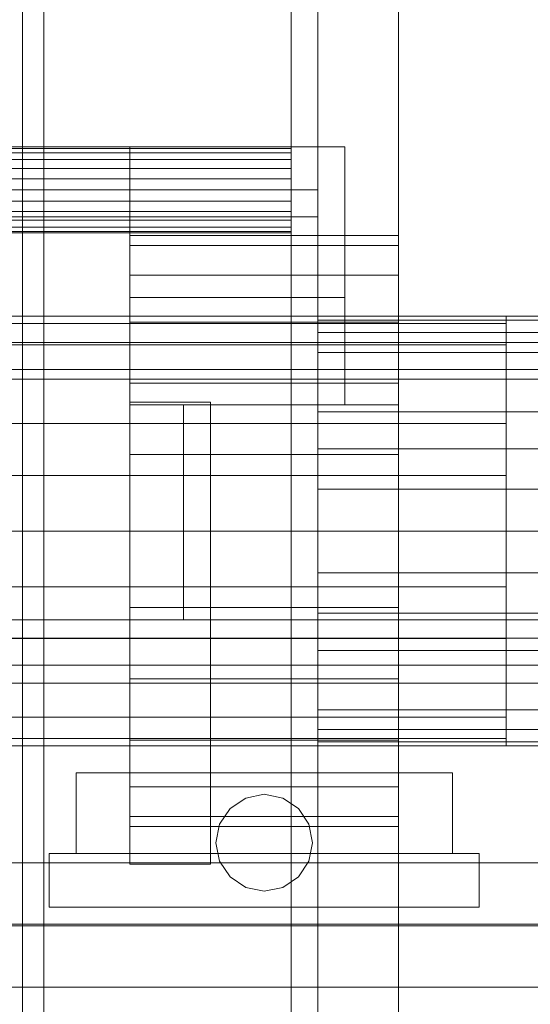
# Model space of a CAD drawing. Header units: millimetres. Extents: x -2233 to 61924, y -68080 to 6847.
# Tile 368 of 656: x 1270 to 1364, y -33322 to -33138. Entities that reach past the tile are written whole.
import ezdxf

# ---------------------------------------------------------------- set-up
doc = ezdxf.new("R2010")
doc.units = ezdxf.units.MM
doc.layers.add('frontal_C03', color=7, linetype='Continuous', lineweight=0)
doc.layers.add('frontal_secador', color=7, linetype='Continuous', lineweight=0)

msp = doc.modelspace()

# ---------------------------------------------------------------- linework, layer by layer
at = {"layer": 'frontal_C03'}
for p, q in [((1270, -32314.944), (1270, -34875.113)), ((1274, -34875.113), (1274, -32314.944)), ((1270, -32318.841), (1270, -34879.011)), ((1270, -35001.792), (1270, -32441.623)), ((1274, -32441.623), (1274, -35001.792)), ((1530, -33198.434), (-1530, -33198.434)), ((1530, -33203.434), (-1530, -33203.434)), ((1530, -33253.434), (-1530, -33253.434)), ((1530, -33258.434), (-1530, -33258.434)), ((-1500, -33295.272), (1500, -33295.272)), ((1500, -33306.68), (-1500, -33306.68)), ((1500, -33306.965), (-1500, -33306.965)), ((-1500, -33318.373), (1500, -33318.373))]:
    msp.add_line(p, q, dxfattribs=at)
at = {"layer": 'frontal_secador'}
for p, q in [((1340, -36000), (1340, -33000)), ((1270, -35980), (1270, -33075)), ((1320, -35980), (1320, -33075)), ((1320, -33350), (1320, -33075)), ((1325, -36000), (1325, -33075)), ((1325, -34600), (1325, -33075)), ((1325, -35980), (1325, -33075)), ((1325, -33350), (1325, -33075)), ((1270, -33170), (1270, -33080)), ((1320, -33170), (1320, -33080)), ((1325, -33170), (1325, -33080)), ((1320, -33162), (-1320, -33162)), ((1320, -33162.273), (-1320, -33162.273)), ((1320, -33163.072), (-1320, -33163.072)), ((1290, -33162), (1330, -33162)), ((1290, -33190), (1290, -33162)), ((1320, -33162.273), (1320, -33162)), ((1320, -33163.072), (1320, -33162.273)), ((1320, -33164.343), (1320, -33163.072)), ((1330, -33190), (1330, -33162)), ((1320, -33164.343), (-1320, -33164.343)), ((1320, -33166), (1320, -33164.343)), ((1320, -33166), (-1320, -33166)), ((1320, -33167.929), (1320, -33166)), ((1320, -33167.929), (-1320, -33167.929)), ((1320, -33170), (1320, -33167.929)), ((-1320, -33170), (1320, -33170)), ((1265, -33170), (1325, -33170)), ((1265, -33170), (1270, -33170)), ((1320, -33170), (1325, -33170)), ((1320, -33172.071), (1320, -33170)), ((1325, -33175), (1325, -33170)), ((1320, -33172.071), (-1320, -33172.071)), ((1320, -33172.071), (1320, -33174)), ((1320, -33174), (-1320, -33174)), ((1320, -33174), (1320, -33175.657)), ((1320, -33175.657), (-1320, -33175.657)), ((1265, -33175), (1325, -33175)), ((1320, -33175.657), (1320, -33176.928)), ((1320, -33176.928), (-1320, -33176.928)), ((1320, -33177.727), (-1320, -33177.727)), ((1320, -33178), (-1320, -33178)), ((1320, -33176.928), (1320, -33177.727)), ((1320, -33177.727), (1320, -33178)), ((1290, -33180.374), (1290, -33178.5)), ((1340, -33178.5), (1290, -33178.5)), ((1340, -33180.374), (1340, -33178.5)), ((1290, -33185.869), (1290, -33180.374)), ((1340, -33180.374), (1290, -33180.374)), ((1340, -33185.869), (1340, -33180.374)), ((1290, -33194.609), (1290, -33185.869)), ((1340, -33185.869), (1290, -33185.869)), ((1340, -33194.609), (1340, -33185.869)), ((1290, -33190), (1330, -33190)), ((1290, -33210), (1290, -33190)), ((1330, -33210), (1330, -33190)), ((1360, -33193.5), (-1360, -33193.5)), ((1290, -33206), (1290, -33194.609)), ((1340, -33194.609), (1290, -33194.609)), ((1325, -33194.269), (1325, -33193.5)), ((1480, -33193.5), (1325, -33193.5)), ((1430, -33193.5), (1325, -33193.5)), ((1325, -33196.545), (1325, -33194.269)), ((1480, -33194.269), (1325, -33194.269)), ((1430, -33194.269), (1325, -33194.269)), ((1340, -33206), (1340, -33194.609)), ((1360, -33194.863), (1360, -33193.5)), ((1360, -33194.863), (-1360, -33194.863)), ((1360, -33198.859), (1360, -33194.863)), ((1325, -33200.241), (1325, -33196.545)), ((1480, -33196.545), (1325, -33196.545)), ((1430, -33196.545), (1325, -33196.545)), ((1360, -33198.859), (-1360, -33198.859)), ((1360, -33205.216), (1360, -33198.859)), ((1325, -33205.216), (1325, -33200.241)), ((1480, -33200.241), (1325, -33200.241)), ((1430, -33200.241), (1325, -33200.241)), ((1360, -33205.216), (-1360, -33205.216)), ((1325, -33211.277), (1325, -33205.216)), ((1480, -33205.216), (1325, -33205.216)), ((1430, -33205.216), (1325, -33205.216)), ((1360, -33213.5), (1360, -33205.216)), ((1290, -33219.265), (1290, -33206)), ((1340, -33206), (1290, -33206)), ((1340, -33219.265), (1340, -33206)), ((1290, -33209.5), (1305, -33209.5)), ((1290, -33295.5), (1290, -33209.5)), ((1290, -33210), (1330, -33210)), ((1300, -33210), (1340, -33210)), ((1300, -33250), (1300, -33210)), ((1305, -33295.5), (1305, -33209.5)), ((1340, -33250), (1340, -33210)), ((1325, -33218.193), (1325, -33211.277)), ((1480, -33211.277), (1325, -33211.277)), ((1430, -33211.277), (1325, -33211.277)), ((1360, -33213.5), (-1360, -33213.5)), ((1360, -33223.147), (1360, -33213.5)), ((1325, -33225.696), (1325, -33218.193)), ((1480, -33218.193), (1325, -33218.193)), ((1430, -33218.193), (1325, -33218.193)), ((1290, -33233.5), (1290, -33219.265)), ((1340, -33219.265), (1290, -33219.265)), ((1340, -33233.5), (1340, -33219.265)), ((1360, -33223.147), (-1360, -33223.147)), ((1360, -33233.5), (1360, -33223.147)), ((1325, -33233.5), (1325, -33225.696)), ((1480, -33225.696), (1325, -33225.696)), ((1430, -33225.696), (1325, -33225.696)), ((-1360, -33233.5), (1360, -33233.5)), ((1290, -33233.5), (1290, -33247.735)), ((1290, -33233.5), (1340, -33233.5)), ((1325, -33233.5), (1325, -33241.304)), ((1325, -33233.5), (1480, -33233.5)), ((1325, -33233.5), (1430, -33233.5)), ((1340, -33247.735), (1340, -33233.5)), ((1360, -33243.853), (1360, -33233.5)), ((1325, -33241.304), (1325, -33248.807)), ((1480, -33241.304), (1325, -33241.304)), ((1430, -33241.304), (1325, -33241.304)), ((1360, -33243.853), (-1360, -33243.853)), ((1360, -33243.853), (1360, -33253.5)), ((1290, -33247.735), (1290, -33261)), ((1340, -33247.735), (1290, -33247.735)), ((1340, -33247.735), (1340, -33261)), ((1325, -33248.807), (1325, -33255.723)), ((1480, -33248.807), (1325, -33248.807)), ((1430, -33248.807), (1325, -33248.807)), ((-1400, -33250), (1400, -33250)), ((1250, -33250), (1400, -33250)), ((1300, -33250), (1340, -33250)), ((1360, -33253.5), (-1360, -33253.5)), ((1360, -33253.5), (1360, -33261.784)), ((1325, -33255.723), (1325, -33261.784)), ((1480, -33255.723), (1325, -33255.723)), ((1430, -33255.723), (1325, -33255.723)), ((1360, -33261.784), (-1360, -33261.784)), ((1290, -33261), (1290, -33272.391)), ((1340, -33261), (1290, -33261)), ((1325, -33261.784), (1325, -33266.759)), ((1480, -33261.784), (1325, -33261.784)), ((1430, -33261.784), (1325, -33261.784)), ((1340, -33261), (1340, -33272.391)), ((1360, -33261.784), (1360, -33268.141)), ((1325, -33266.759), (1325, -33270.455)), ((1480, -33266.759), (1325, -33266.759)), ((1430, -33266.759), (1325, -33266.759)), ((1360, -33268.141), (-1360, -33268.141)), ((1360, -33268.141), (1360, -33272.137)), ((1325, -33270.455), (1325, -33272.731)), ((1480, -33270.455), (1325, -33270.455)), ((1430, -33270.455), (1325, -33270.455)), ((1360, -33272.137), (-1360, -33272.137)), ((1290, -33272.391), (1290, -33281.131)), ((1340, -33272.391), (1290, -33272.391)), ((1325, -33272.731), (1325, -33273.5)), ((1480, -33272.731), (1325, -33272.731)), ((1430, -33272.731), (1325, -33272.731)), ((1340, -33272.391), (1340, -33281.131)), ((1360, -33272.137), (1360, -33273.5)), ((1360, -33273.5), (-1360, -33273.5)), ((1480, -33273.5), (1325, -33273.5)), ((1430, -33273.5), (1325, -33273.5)), ((1280, -33278.5), (1350, -33278.5)), ((1280, -33293.5), (1280, -33278.5)), ((1350, -33293.5), (1350, -33278.5)), ((1290, -33281.131), (1290, -33286.626)), ((1340, -33281.131), (1290, -33281.131)), ((1311.556, -33283.185), (1315, -33282.5)), ((1315, -33282.5), (1318.444, -33283.185)), ((1340, -33281.131), (1340, -33286.626)), ((1308.636, -33285.136), (1311.556, -33283.185)), ((1318.444, -33283.185), (1321.364, -33285.136)), ((1306.685, -33288.056), (1308.636, -33285.136)), ((1321.364, -33285.136), (1323.315, -33288.056)), ((1290, -33286.626), (1290, -33288.5)), ((1340, -33286.626), (1290, -33286.626)), ((1306, -33291.5), (1306.685, -33288.056)), ((1323.315, -33288.056), (1324, -33291.5)), ((1340, -33286.626), (1340, -33288.5)), ((1340, -33288.5), (1290, -33288.5)), ((1306.685, -33294.944), (1306, -33291.5)), ((1324, -33291.5), (1323.315, -33294.944)), ((1275, -33293.5), (1355, -33293.5)), ((1275, -33303.5), (1275, -33293.5)), ((1280, -33293.5), (1350, -33293.5)), ((1355, -33303.5), (1355, -33293.5)), ((1308.636, -33297.864), (1306.685, -33294.944)), ((1323.315, -33294.944), (1321.364, -33297.864)), ((1290, -33295.5), (1305, -33295.5)), ((1311.556, -33299.815), (1308.636, -33297.864)), ((1321.364, -33297.864), (1318.444, -33299.815)), ((1315, -33300.5), (1311.556, -33299.815)), ((1318.444, -33299.815), (1315, -33300.5)), ((1275, -33303.5), (1355, -33303.5))]:
    msp.add_line(p, q, dxfattribs=at)

doc.saveas('drawing.dxf')
